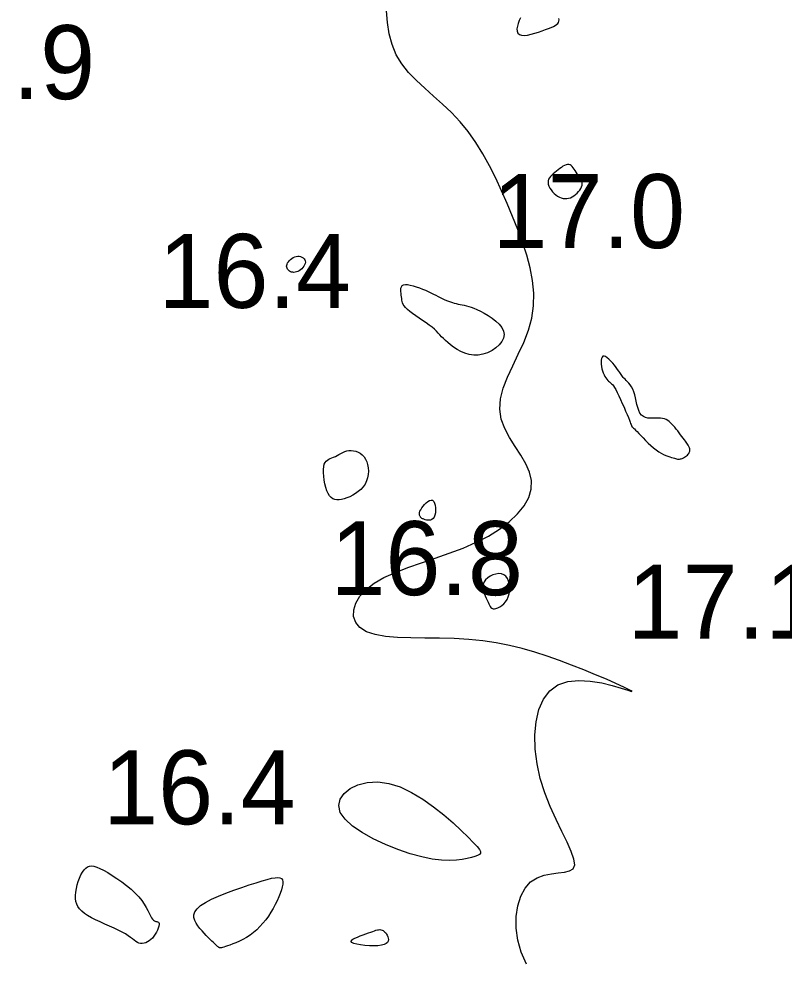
# Model space of a CAD drawing. Extents: x 3040093 to 3056816, y 408076 to 509144.
# Drawn here: x 3045282.9 to 3045334.7, y 434044.1 to 434107.9 of the extents above; entities that cross this region are included whole.
import ezdxf

# ---------------------------------------------------------------- set-up
doc = ezdxf.new("R2010")
doc.units = 0
doc.layers.add('V-CHAN-CONT-EL17', color=7, linetype='Continuous')
doc.layers.add('V-TOPO-SOUN-0610', color=7, linetype='Continuous')

msp = doc.modelspace()

# ---------------------------------------------------------------- linework, layer by layer
at = {"layer": 'V-CHAN-CONT-EL17'}
for points in [[(3045317.259, 434043.988), (3045316.892, 434044.792), (3045316.658, 434045.612), (3045316.548, 434046.424), (3045316.551, 434047.205), (3045316.66, 434047.93), (3045316.865, 434048.578), (3045317.157, 434049.124), (3045317.528, 434049.546), (3045317.965, 434049.829), (3045318.441, 434049.999), (3045318.929, 434050.094), (3045319.398, 434050.149), (3045319.82, 434050.201), (3045320.164, 434050.285), (3045320.403, 434050.438), (3045320.506, 434050.696), (3045320.455, 434051.086), (3045320.272, 434051.603), (3045319.988, 434052.232), (3045319.635, 434052.958), (3045319.246, 434053.767), (3045318.852, 434054.643), (3045318.486, 434055.573), (3045318.18, 434056.541), (3045317.96, 434057.531), (3045317.837, 434058.518), (3045317.814, 434059.475), (3045317.896, 434060.375), (3045318.087, 434061.192), (3045318.393, 434061.898), (3045318.817, 434062.467), (3045319.365, 434062.872), (3045320.031, 434063.096), (3045320.778, 434063.166), (3045321.56, 434063.119), (3045322.329, 434062.992), (3045323.04, 434062.821), (3045323.646, 434062.644), (3045324.1, 434062.497), (3045324.356, 434062.417), (3045324.38, 434062.433), (3045324.19, 434062.538), (3045323.817, 434062.718), (3045323.293, 434062.956), (3045322.647, 434063.239), (3045321.912, 434063.551), (3045321.117, 434063.878), (3045320.295, 434064.204), (3045319.47, 434064.517), (3045318.642, 434064.81), (3045317.808, 434065.079), (3045316.961, 434065.322), (3045316.096, 434065.533), (3045315.209, 434065.709), (3045314.295, 434065.847), (3045313.347, 434065.942), (3045312.366, 434065.994), (3045311.371, 434066.016), (3045310.386, 434066.025), (3045309.434, 434066.038), (3045308.538, 434066.071), (3045307.723, 434066.141), (3045307.013, 434066.265), (3045306.43, 434066.46), (3045305.995, 434066.737), (3045305.708, 434067.085), (3045305.567, 434067.487), (3045305.569, 434067.928), (3045305.711, 434068.389), (3045305.99, 434068.855), (3045306.403, 434069.309), (3045306.947, 434069.734), (3045307.615, 434070.12), (3045308.387, 434070.471), (3045309.239, 434070.8), (3045310.146, 434071.118), (3045311.086, 434071.435), (3045312.032, 434071.764), (3045312.963, 434072.116), (3045313.852, 434072.5), (3045314.679, 434072.927), (3045315.429, 434073.393), (3045316.088, 434073.892), (3045316.645, 434074.418), (3045317.087, 434074.964), (3045317.401, 434075.526), (3045317.575, 434076.096), (3045317.596, 434076.669), (3045317.46, 434077.24), (3045317.202, 434077.813), (3045316.862, 434078.39), (3045316.484, 434078.977), (3045316.11, 434079.577), (3045315.783, 434080.195), (3045315.544, 434080.834), (3045315.436, 434081.499), (3045315.489, 434082.193), (3045315.678, 434082.914), (3045315.967, 434083.659), (3045316.318, 434084.426), (3045316.696, 434085.212), (3045317.062, 434086.015), (3045317.379, 434086.832), (3045317.612, 434087.66), (3045317.731, 434088.496), (3045317.741, 434089.34), (3045317.657, 434090.192), (3045317.493, 434091.049), (3045317.261, 434091.912), (3045316.977, 434092.779), (3045316.653, 434093.65), (3045316.304, 434094.524), (3045315.941, 434095.4), (3045315.562, 434096.269), (3045315.165, 434097.126), (3045314.745, 434097.961), (3045314.3, 434098.768), (3045313.824, 434099.538), (3045313.315, 434100.263), (3045312.77, 434100.936), (3045312.188, 434101.553), (3045311.582, 434102.125), (3045310.971, 434102.668), (3045310.373, 434103.196), (3045309.804, 434103.724), (3045309.282, 434104.269), (3045308.825, 434104.844), (3045308.45, 434105.466), (3045308.17, 434106.145), (3045307.977, 434106.872), (3045307.855, 434107.635), (3045307.793, 434108.421)], [(3045316.85, 434107.96), (3045316.757, 434107.772), (3045316.682, 434107.578), (3045316.629, 434107.386), (3045316.606, 434107.206), (3045316.617, 434107.047), (3045316.668, 434106.917), (3045316.765, 434106.825), (3045316.912, 434106.777), (3045317.1, 434106.769), (3045317.319, 434106.794), (3045317.56, 434106.845), (3045317.813, 434106.915), (3045318.067, 434106.996), (3045318.314, 434107.082), (3045318.541, 434107.166), (3045318.743, 434107.243), (3045318.916, 434107.312), (3045319.064, 434107.377), (3045319.186, 434107.44), (3045319.284, 434107.504), (3045319.358, 434107.571), (3045319.41, 434107.644), (3045319.44, 434107.724), (3045319.451, 434107.815), (3045319.444, 434107.914)]]:
    msp.add_lwpolyline(points, dxfattribs=at)
for points in [[(3045318.724, 434096.708), (3045318.767, 434096.582), (3045318.831, 434096.453), (3045318.913, 434096.326), (3045319.009, 434096.204), (3045319.117, 434096.09), (3045319.232, 434095.987), (3045319.353, 434095.9), (3045319.475, 434095.831), (3045319.598, 434095.78), (3045319.721, 434095.748), (3045319.845, 434095.734), (3045319.968, 434095.737), (3045320.091, 434095.758), (3045320.213, 434095.796), (3045320.333, 434095.851), (3045320.452, 434095.923), (3045320.566, 434096.008), (3045320.673, 434096.104), (3045320.771, 434096.208), (3045320.855, 434096.318), (3045320.924, 434096.43), (3045320.975, 434096.541), (3045321.006, 434096.649), (3045321.013, 434096.751), (3045321, 434096.849), (3045320.97, 434096.943), (3045320.926, 434097.036), (3045320.871, 434097.128), (3045320.808, 434097.221), (3045320.742, 434097.317), (3045320.674, 434097.416), (3045320.608, 434097.521), (3045320.543, 434097.626), (3045320.478, 434097.729), (3045320.411, 434097.824), (3045320.342, 434097.909), (3045320.27, 434097.978), (3045320.192, 434098.027), (3045320.108, 434098.053), (3045320.018, 434098.052), (3045319.921, 434098.027), (3045319.82, 434097.982), (3045319.714, 434097.921), (3045319.605, 434097.847), (3045319.494, 434097.764), (3045319.383, 434097.675), (3045319.271, 434097.586), (3045319.161, 434097.498), (3045319.056, 434097.411), (3045318.958, 434097.323), (3045318.872, 434097.234), (3045318.8, 434097.141), (3045318.746, 434097.044), (3045318.713, 434096.94), (3045318.705, 434096.828)], [(3045301.134, 434090.92), (3045301.094, 434090.974), (3045301.064, 434091.033), (3045301.046, 434091.096), (3045301.039, 434091.164), (3045301.046, 434091.235), (3045301.067, 434091.309), (3045301.103, 434091.386), (3045301.156, 434091.464), (3045301.222, 434091.542), (3045301.3, 434091.617), (3045301.388, 434091.686), (3045301.483, 434091.745), (3045301.583, 434091.793), (3045301.685, 434091.827), (3045301.787, 434091.844), (3045301.887, 434091.842), (3045301.983, 434091.822), (3045302.071, 434091.786), (3045302.148, 434091.737), (3045302.213, 434091.675), (3045302.262, 434091.603), (3045302.292, 434091.524), (3045302.302, 434091.438), (3045302.289, 434091.348), (3045302.255, 434091.256), (3045302.203, 434091.166), (3045302.138, 434091.078), (3045302.061, 434090.996), (3045301.976, 434090.923), (3045301.887, 434090.86), (3045301.795, 434090.81), (3045301.705, 434090.776), (3045301.617, 434090.756), (3045301.532, 434090.749), (3045301.451, 434090.754), (3045301.375, 434090.77), (3045301.304, 434090.796), (3045301.24, 434090.831), (3045301.183, 434090.872)], [(3045309.07, 434088.371), (3045308.977, 434088.481), (3045308.912, 434088.584), (3045308.869, 434088.682), (3045308.842, 434088.778), (3045308.826, 434088.875), (3045308.815, 434088.977), (3045308.803, 434089.087), (3045308.787, 434089.206), (3045308.769, 434089.33), (3045308.756, 434089.455), (3045308.752, 434089.575), (3045308.763, 434089.685), (3045308.794, 434089.78), (3045308.851, 434089.855), (3045308.94, 434089.904), (3045309.063, 434089.925), (3045309.216, 434089.919), (3045309.394, 434089.89), (3045309.589, 434089.843), (3045309.795, 434089.78), (3045310.007, 434089.705), (3045310.217, 434089.623), (3045310.421, 434089.537), (3045310.612, 434089.451), (3045310.79, 434089.365), (3045310.959, 434089.28), (3045311.118, 434089.198), (3045311.27, 434089.119), (3045311.415, 434089.044), (3045311.557, 434088.974), (3045311.695, 434088.909), (3045311.832, 434088.85), (3045311.967, 434088.797), (3045312.102, 434088.75), (3045312.236, 434088.707), (3045312.369, 434088.669), (3045312.502, 434088.635), (3045312.635, 434088.604), (3045312.768, 434088.576), (3045312.902, 434088.55), (3045313.04, 434088.523), (3045313.185, 434088.492), (3045313.34, 434088.452), (3045313.509, 434088.399), (3045313.695, 434088.331), (3045313.902, 434088.243), (3045314.133, 434088.132), (3045314.388, 434087.995), (3045314.656, 434087.835), (3045314.923, 434087.653), (3045315.174, 434087.454), (3045315.395, 434087.241), (3045315.572, 434087.015), (3045315.69, 434086.782), (3045315.736, 434086.543), (3045315.699, 434086.302), (3045315.587, 434086.067), (3045315.412, 434085.844), (3045315.184, 434085.639), (3045314.917, 434085.462), (3045314.621, 434085.318), (3045314.308, 434085.216), (3045313.99, 434085.162), (3045313.678, 434085.16), (3045313.375, 434085.206), (3045313.085, 434085.29), (3045312.811, 434085.404), (3045312.554, 434085.541), (3045312.319, 434085.691), (3045312.107, 434085.846), (3045311.923, 434085.998), (3045311.767, 434086.14), (3045311.632, 434086.273), (3045311.512, 434086.399), (3045311.399, 434086.523), (3045311.286, 434086.646), (3045311.163, 434086.771), (3045311.025, 434086.901), (3045310.862, 434087.038), (3045310.671, 434087.185), (3045310.458, 434087.34), (3045310.23, 434087.498), (3045309.998, 434087.658), (3045309.77, 434087.816), (3045309.554, 434087.97), (3045309.36, 434088.115), (3045309.197, 434088.25)], [(3045324.839, 434079.863), (3045324.979, 434079.717), (3045325.134, 434079.556), (3045325.302, 434079.385), (3045325.477, 434079.213), (3045325.658, 434079.044), (3045325.84, 434078.886), (3045326.019, 434078.744), (3045326.191, 434078.623), (3045326.357, 434078.523), (3045326.514, 434078.441), (3045326.662, 434078.374), (3045326.801, 434078.32), (3045326.928, 434078.276), (3045327.045, 434078.241), (3045327.15, 434078.211), (3045327.242, 434078.185), (3045327.323, 434078.163), (3045327.396, 434078.145), (3045327.463, 434078.133), (3045327.526, 434078.127), (3045327.587, 434078.128), (3045327.648, 434078.136), (3045327.712, 434078.153), (3045327.78, 434078.178), (3045327.852, 434078.211), (3045327.924, 434078.25), (3045327.994, 434078.295), (3045328.061, 434078.344), (3045328.122, 434078.397), (3045328.176, 434078.451), (3045328.22, 434078.507), (3045328.252, 434078.562), (3045328.274, 434078.617), (3045328.286, 434078.671), (3045328.289, 434078.725), (3045328.285, 434078.778), (3045328.276, 434078.83), (3045328.261, 434078.88), (3045328.242, 434078.93), (3045328.221, 434078.978), (3045328.196, 434079.027), (3045328.167, 434079.078), (3045328.132, 434079.133), (3045328.09, 434079.194), (3045328.042, 434079.264), (3045327.984, 434079.343), (3045327.918, 434079.434), (3045327.841, 434079.538), (3045327.756, 434079.652), (3045327.665, 434079.774), (3045327.568, 434079.9), (3045327.469, 434080.028), (3045327.368, 434080.155), (3045327.268, 434080.277), (3045327.17, 434080.391), (3045327.076, 434080.495), (3045326.983, 434080.588), (3045326.889, 434080.67), (3045326.792, 434080.739), (3045326.687, 434080.796), (3045326.574, 434080.841), (3045326.448, 434080.871), (3045326.308, 434080.888), (3045326.151, 434080.892), (3045325.982, 434080.889), (3045325.807, 434080.885), (3045325.631, 434080.887), (3045325.459, 434080.904), (3045325.296, 434080.94), (3045325.148, 434081.005), (3045325.021, 434081.103), (3045324.917, 434081.241), (3045324.835, 434081.411), (3045324.769, 434081.607), (3045324.713, 434081.82), (3045324.664, 434082.041), (3045324.616, 434082.263), (3045324.565, 434082.477), (3045324.505, 434082.675), (3045324.433, 434082.85), (3045324.35, 434083.004), (3045324.262, 434083.138), (3045324.17, 434083.254), (3045324.078, 434083.355), (3045323.99, 434083.443), (3045323.908, 434083.521), (3045323.837, 434083.589), (3045323.779, 434083.652), (3045323.73, 434083.711), (3045323.687, 434083.771), (3045323.645, 434083.835), (3045323.6, 434083.905), (3045323.548, 434083.986), (3045323.484, 434084.081), (3045323.405, 434084.193), (3045323.307, 434084.324), (3045323.195, 434084.466), (3045323.073, 434084.612), (3045322.946, 434084.753), (3045322.819, 434084.879), (3045322.698, 434084.983), (3045322.587, 434085.056), (3045322.491, 434085.089), (3045322.414, 434085.076), (3045322.356, 434085.021), (3045322.317, 434084.933), (3045322.293, 434084.818), (3045322.286, 434084.682), (3045322.292, 434084.534), (3045322.311, 434084.381), (3045322.342, 434084.229), (3045322.382, 434084.085), (3045322.432, 434083.951), (3045322.488, 434083.827), (3045322.548, 434083.714), (3045322.611, 434083.613), (3045322.674, 434083.525), (3045322.736, 434083.451), (3045322.794, 434083.391), (3045322.848, 434083.345), (3045322.899, 434083.307), (3045322.949, 434083.269), (3045323.002, 434083.224), (3045323.059, 434083.164), (3045323.123, 434083.082), (3045323.196, 434082.97), (3045323.282, 434082.821), (3045323.38, 434082.63), (3045323.49, 434082.404), (3045323.605, 434082.156), (3045323.722, 434081.894), (3045323.838, 434081.631), (3045323.947, 434081.376), (3045324.046, 434081.14), (3045324.131, 434080.934), (3045324.199, 434080.766), (3045324.25, 434080.634), (3045324.288, 434080.533), (3045324.316, 434080.458), (3045324.334, 434080.405), (3045324.347, 434080.37), (3045324.357, 434080.346), (3045324.365, 434080.33), (3045324.375, 434080.317), (3045324.39, 434080.304), (3045324.411, 434080.285), (3045324.442, 434080.258), (3045324.486, 434080.219), (3045324.545, 434080.163), (3045324.622, 434080.088), (3045324.719, 434079.988)], [(3045303.761, 434075.991), (3045303.686, 434076.214), (3045303.624, 434076.458), (3045303.575, 434076.711), (3045303.541, 434076.963), (3045303.523, 434077.206), (3045303.523, 434077.428), (3045303.541, 434077.62), (3045303.579, 434077.773), (3045303.634, 434077.893), (3045303.705, 434077.985), (3045303.789, 434078.056), (3045303.884, 434078.112), (3045303.988, 434078.159), (3045304.098, 434078.204), (3045304.213, 434078.254), (3045304.329, 434078.313), (3045304.448, 434078.379), (3045304.57, 434078.448), (3045304.696, 434078.516), (3045304.826, 434078.579), (3045304.961, 434078.634), (3045305.102, 434078.676), (3045305.249, 434078.702), (3045305.402, 434078.709), (3045305.559, 434078.694), (3045305.715, 434078.658), (3045305.868, 434078.599), (3045306.013, 434078.518), (3045306.148, 434078.413), (3045306.269, 434078.284), (3045306.371, 434078.13), (3045306.454, 434077.951), (3045306.513, 434077.752), (3045306.55, 434077.538), (3045306.561, 434077.316), (3045306.547, 434077.089), (3045306.506, 434076.864), (3045306.436, 434076.646), (3045306.337, 434076.441), (3045306.209, 434076.253), (3045306.056, 434076.082), (3045305.883, 434075.93), (3045305.696, 434075.796), (3045305.501, 434075.679), (3045305.302, 434075.58), (3045305.106, 434075.499), (3045304.918, 434075.436), (3045304.742, 434075.39), (3045304.579, 434075.365), (3045304.429, 434075.363), (3045304.29, 434075.386), (3045304.163, 434075.439), (3045304.047, 434075.523), (3045303.942, 434075.642), (3045303.847, 434075.797)], [(3045310.057, 434074.254), (3045310.036, 434074.289), (3045310.019, 434074.332), (3045310.008, 434074.383), (3045310.007, 434074.445), (3045310.019, 434074.518), (3045310.048, 434074.604), (3045310.097, 434074.705), (3045310.169, 434074.821), (3045310.26, 434074.944), (3045310.363, 434075.065), (3045310.475, 434075.177), (3045310.59, 434075.269), (3045310.703, 434075.332), (3045310.809, 434075.359), (3045310.902, 434075.34), (3045310.978, 434075.269), (3045311.036, 434075.154), (3045311.077, 434075.008), (3045311.1, 434074.842), (3045311.105, 434074.667), (3045311.091, 434074.494), (3045311.06, 434074.337), (3045311.01, 434074.205), (3045310.943, 434074.108), (3045310.861, 434074.043), (3045310.77, 434074.006), (3045310.673, 434073.991), (3045310.576, 434073.994), (3045310.481, 434074.009), (3045310.394, 434074.031), (3045310.319, 434074.055), (3045310.259, 434074.077), (3045310.212, 434074.098), (3045310.176, 434074.117), (3045310.149, 434074.135), (3045310.128, 434074.155), (3045310.111, 434074.175), (3045310.095, 434074.198), (3045310.077, 434074.224)], [(3045314.647, 434068.462), (3045314.698, 434068.346), (3045314.745, 434068.244), (3045314.794, 434068.158), (3045314.848, 434068.089), (3045314.91, 434068.039), (3045314.985, 434068.011), (3045315.076, 434068.005), (3045315.186, 434068.022), (3045315.31, 434068.064), (3045315.442, 434068.13), (3045315.576, 434068.219), (3045315.707, 434068.332), (3045315.829, 434068.468), (3045315.935, 434068.628), (3045316.02, 434068.81), (3045316.08, 434069.014), (3045316.112, 434069.232), (3045316.116, 434069.454), (3045316.092, 434069.671), (3045316.041, 434069.875), (3045315.961, 434070.056), (3045315.853, 434070.204), (3045315.716, 434070.311), (3045315.552, 434070.37), (3045315.368, 434070.384), (3045315.174, 434070.358), (3045314.979, 434070.297), (3045314.792, 434070.208), (3045314.624, 434070.095), (3045314.483, 434069.964), (3045314.378, 434069.82), (3045314.317, 434069.668), (3045314.295, 434069.511), (3045314.305, 434069.352), (3045314.341, 434069.191), (3045314.394, 434069.033), (3045314.458, 434068.879), (3045314.526, 434068.731), (3045314.591, 434068.591)], [(3045304.559, 434054.702), (3045304.65, 434055.137), (3045304.915, 434055.53), (3045305.326, 434055.861), (3045305.859, 434056.113), (3045306.489, 434056.267), (3045307.19, 434056.304), (3045307.936, 434056.206), (3045308.704, 434055.961), (3045309.477, 434055.595), (3045310.237, 434055.136), (3045310.969, 434054.618), (3045311.657, 434054.071), (3045312.285, 434053.527), (3045312.837, 434053.016), (3045313.296, 434052.571), (3045313.65, 434052.215), (3045313.904, 434051.942), (3045314.065, 434051.738), (3045314.142, 434051.589), (3045314.141, 434051.482), (3045314.072, 434051.403), (3045313.941, 434051.337), (3045313.758, 434051.272), (3045313.527, 434051.197), (3045313.245, 434051.12), (3045312.907, 434051.052), (3045312.507, 434051.003), (3045312.04, 434050.986), (3045311.5, 434051.012), (3045310.881, 434051.091), (3045310.177, 434051.234), (3045309.392, 434051.451), (3045308.555, 434051.733), (3045307.708, 434052.071), (3045306.887, 434052.455), (3045306.134, 434052.874), (3045305.486, 434053.319), (3045304.983, 434053.779), (3045304.665, 434054.244)], [(3045286.791, 434048.858), (3045286.83, 434049.095), (3045286.886, 434049.335), (3045286.957, 434049.572), (3045287.04, 434049.8), (3045287.134, 434050.011), (3045287.236, 434050.199), (3045287.344, 434050.357), (3045287.456, 434050.479), (3045287.575, 434050.564), (3045287.706, 434050.613), (3045287.853, 434050.627), (3045288.018, 434050.605), (3045288.207, 434050.548), (3045288.422, 434050.456), (3045288.669, 434050.33), (3045288.948, 434050.17), (3045289.252, 434049.982), (3045289.571, 434049.77), (3045289.895, 434049.539), (3045290.215, 434049.295), (3045290.52, 434049.042), (3045290.8, 434048.785), (3045291.047, 434048.53), (3045291.252, 434048.282), (3045291.419, 434048.043), (3045291.554, 434047.818), (3045291.663, 434047.61), (3045291.753, 434047.422), (3045291.83, 434047.259), (3045291.9, 434047.123), (3045291.969, 434047.019), (3045292.041, 434046.947), (3045292.115, 434046.901), (3045292.188, 434046.874), (3045292.257, 434046.858), (3045292.318, 434046.844), (3045292.368, 434046.824), (3045292.403, 434046.791), (3045292.422, 434046.736), (3045292.42, 434046.654), (3045292.399, 434046.548), (3045292.361, 434046.425), (3045292.308, 434046.289), (3045292.24, 434046.148), (3045292.16, 434046.007), (3045292.07, 434045.871), (3045291.97, 434045.748), (3045291.863, 434045.641), (3045291.751, 434045.552), (3045291.635, 434045.482), (3045291.517, 434045.43), (3045291.398, 434045.397), (3045291.28, 434045.383), (3045291.166, 434045.388), (3045291.056, 434045.413), (3045290.951, 434045.457), (3045290.848, 434045.519), (3045290.739, 434045.596), (3045290.619, 434045.688), (3045290.482, 434045.791), (3045290.324, 434045.904), (3045290.137, 434046.024), (3045289.917, 434046.151), (3045289.659, 434046.281), (3045289.373, 434046.415), (3045289.066, 434046.552), (3045288.75, 434046.692), (3045288.434, 434046.834), (3045288.128, 434046.977), (3045287.842, 434047.122), (3045287.586, 434047.268), (3045287.369, 434047.414), (3045287.189, 434047.563), (3045287.044, 434047.717), (3045286.932, 434047.878), (3045286.852, 434048.048), (3045286.799, 434048.229), (3045286.773, 434048.423), (3045286.771, 434048.633)], [(3045295.044, 434046.574), (3045294.922, 434046.753), (3045294.829, 434046.937), (3045294.776, 434047.127), (3045294.775, 434047.322), (3045294.84, 434047.522), (3045294.982, 434047.728), (3045295.214, 434047.939), (3045295.544, 434048.154), (3045295.955, 434048.37), (3045296.427, 434048.583), (3045296.939, 434048.791), (3045297.47, 434048.989), (3045298.001, 434049.175), (3045298.509, 434049.343), (3045298.974, 434049.491), (3045299.38, 434049.616), (3045299.725, 434049.715), (3045300.015, 434049.787), (3045300.252, 434049.83), (3045300.44, 434049.842), (3045300.583, 434049.822), (3045300.684, 434049.768), (3045300.748, 434049.679), (3045300.777, 434049.554), (3045300.775, 434049.395), (3045300.745, 434049.209), (3045300.689, 434048.999), (3045300.61, 434048.77), (3045300.511, 434048.526), (3045300.395, 434048.272), (3045300.265, 434048.012), (3045300.122, 434047.752), (3045299.968, 434047.492), (3045299.802, 434047.238), (3045299.625, 434046.99), (3045299.436, 434046.751), (3045299.235, 434046.525), (3045299.023, 434046.314), (3045298.798, 434046.12), (3045298.563, 434045.946), (3045298.322, 434045.791), (3045298.08, 434045.654), (3045297.842, 434045.535), (3045297.613, 434045.432), (3045297.4, 434045.346), (3045297.207, 434045.273), (3045297.04, 434045.215), (3045296.903, 434045.17), (3045296.793, 434045.135), (3045296.707, 434045.112), (3045296.641, 434045.096), (3045296.591, 434045.088), (3045296.554, 434045.086), (3045296.526, 434045.088), (3045296.503, 434045.093), (3045296.481, 434045.099), (3045296.459, 434045.11), (3045296.434, 434045.125), (3045296.403, 434045.148), (3045296.364, 434045.18), (3045296.315, 434045.223), (3045296.255, 434045.279), (3045296.179, 434045.35), (3045296.087, 434045.437), (3045295.981, 434045.539), (3045295.863, 434045.656), (3045295.736, 434045.785), (3045295.601, 434045.925), (3045295.462, 434046.076), (3045295.321, 434046.235), (3045295.18, 434046.401)], [(3045306.571, 434046.092), (3045306.721, 434046.149), (3045306.853, 434046.199), (3045306.971, 434046.241), (3045307.075, 434046.275), (3045307.169, 434046.3), (3045307.255, 434046.314), (3045307.334, 434046.316), (3045307.41, 434046.307), (3045307.483, 434046.286), (3045307.551, 434046.254), (3045307.616, 434046.211), (3045307.676, 434046.157), (3045307.732, 434046.092), (3045307.783, 434046.018), (3045307.83, 434045.934), (3045307.871, 434045.841), (3045307.9, 434045.743), (3045307.911, 434045.643), (3045307.896, 434045.545), (3045307.849, 434045.454), (3045307.764, 434045.373), (3045307.632, 434045.306), (3045307.448, 434045.256), (3045307.209, 434045.227), (3045306.929, 434045.218), (3045306.627, 434045.226), (3045306.322, 434045.25), (3045306.032, 434045.287), (3045305.776, 434045.334), (3045305.572, 434045.391), (3045305.44, 434045.454), (3045305.392, 434045.523), (3045305.421, 434045.594), (3045305.511, 434045.668), (3045305.649, 434045.743), (3045305.821, 434045.818), (3045306.013, 434045.892), (3045306.211, 434045.963), (3045306.401, 434046.03)]]:
    msp.add_lwpolyline(points, close=True, dxfattribs=at)

# ---------------------------------------------------------------- texts
at = {"layer": 'V-TOPO-SOUN-0610'}
for s, p in [('15.9 ', (3045275.083, 434102.46)), ('17.0 ', (3045314.953, 434092.39)), ('16.4 ', (3045292.373, 434088.35)), ('16.8 ', (3045303.993, 434068.93)), ('17.1 ', (3045324.073, 434065.98)), ('16.4 ', (3045288.633, 434053.44))]:
    msp.add_text(s, height=5, dxfattribs=at).set_placement(p)

doc.saveas('drawing.dxf')
